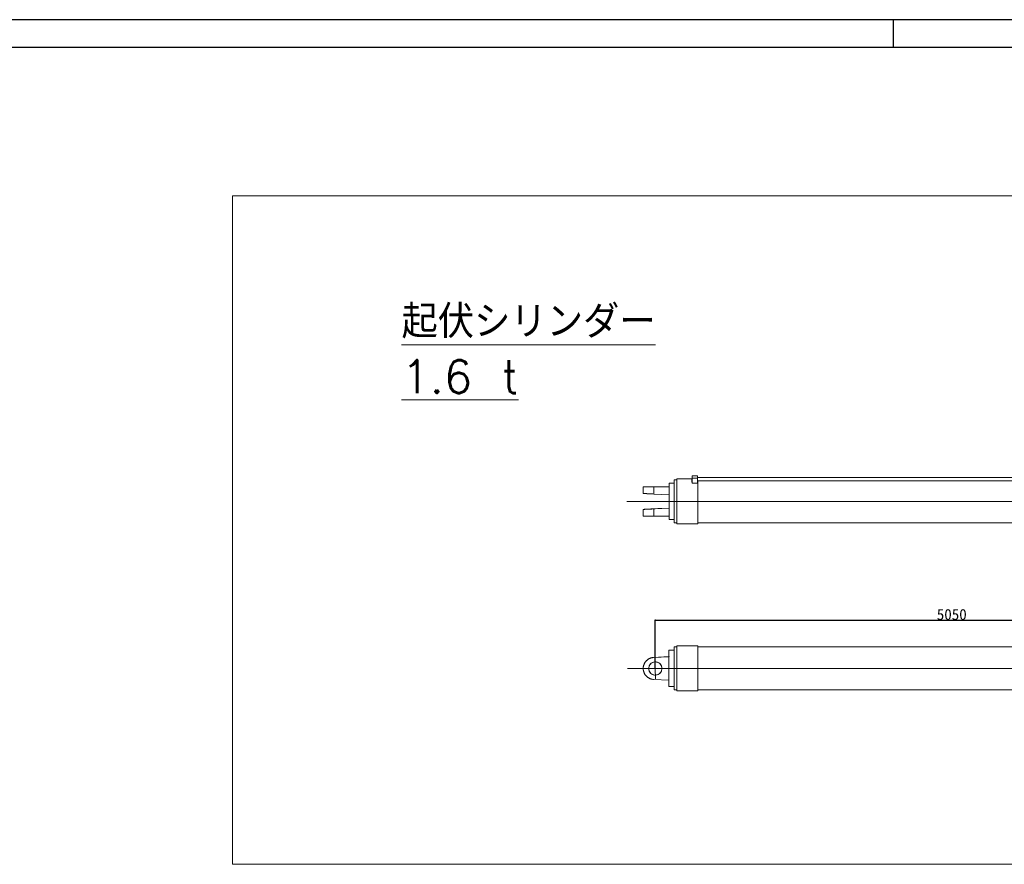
# Model space of a CAD drawing. Extents: x 0 to 59450, y 0 to 42050.
# Tile 296 of 304: x 42009 to 50959, y 34371 to 42050. Entities that reach past the tile are written whole.
import ezdxf

# ---------------------------------------------------------------- set-up
doc = ezdxf.new("R2010")
doc.units = 0
doc.header["$LTSCALE"] = 20
doc.header["$MEASUREMENT"] = 0
doc.layers.get('0').update_dxf_attribs({"linetype": 'CONTINUOUS'})
doc.layers.get('Defpoints').update_dxf_attribs({"linetype": 'CONTINUOUS'})
doc.styles.add('KNJYOKO', font='TXT', dxfattribs={"bigfont": 'BIGFONT'})
doc.dimstyles.new('DXF001', dxfattribs={"dimtxt": 3.1, "dimasz": 2, "dimexe": 2, "dimexo": 0.8, "dimgap": 0.09, "dimtad": 1, "dimdsep": 46, "dimtxsty": 'STANDARD', "dimcen": 0.09, "dimazin": 2, "dimtfac": 0.645161, "dimtdec": 4, "dimtmove": 0, "dimatfit": 3, "dimfxl": 1, "dimtvp": 0.66129, "dimtolj": 1, "dimtzin": 0, "dimarcsym": 0})

# ---------------------------------------------------------------- blocks, each defined once
blk = doc.blocks.new('_OPEN')
at = {"color": 0, "linetype": 'ByBlock', "lineweight": -2}
for p, q in [((-1, 0.166667), (0, 0)), ((0, 0), (-1, -0.166667)), ((0, 0), (-1, 0))]:
    blk.add_line(p, q, dxfattribs=at)
blk = doc.blocks.new('*D35')
at = {"color": 0, "linetype": 'Continuous', "lineweight": -2}
for p, q in [((47787, 36152.5), (47787, 36593.7)), ((47789, 36591.7), (52826.8, 36591.7)), ((52828.8, 36152.5), (52828.8, 36593.7))]:
    blk.add_line(p, q, dxfattribs=at)
at = {"layer": 'Defpoints', "color": 0, "linetype": 'Continuous'}
for p in [(52828.8, 36591.7), (47787, 36151.7), (52828.8, 36151.7)]:
    blk.add_point(p, dxfattribs=at)
at = {"color": 0, "linetype": 'Continuous', "lineweight": -2, "xscale": 2, "yscale": 2, "zscale": 2, "rotation": 180}
blk.add_blockref('_OPEN', (47787, 36591.7), dxfattribs=at)
at = {"color": 0, "linetype": 'Continuous', "lineweight": -2, "xscale": 2, "yscale": 2, "zscale": 2}
blk.add_blockref('_OPEN', (52828.8, 36591.7), dxfattribs=at)
at = {"color": 0, "linetype": 'Continuous', "lineweight": 13, "insert": (50481.8, 36641.7), "char_height": 100, "attachment_point": 5}
blk.add_mtext('\\A1;\\A1;5050', dxfattribs=at)

msp = doc.modelspace()

# ---------------------------------------------------------------- linework, layer by layer
at = {"color": 1, "linetype": 'Continuous'}
for p, q in [((59450, 42050), (0, 42050)), ((49950, 42050), (49950, 41800))]:
    msp.add_line(p, q, dxfattribs=at)
at = {"color": 3, "linetype": 'Continuous'}
msp.add_line((250, 41800), (59200, 41800), dxfattribs=at)
at = {"color": 3, "linetype": 'Continuous', "lineweight": 13}
for p, q in [((56604.336, 40449.362), (43944.536, 40449.362)), ((43944.536, 40449.362), (43944.536, 34370.833)), ((47983.998, 37865.051), (47959.001, 37865.051)), ((47959.001, 37865.051), (47959.001, 37475.051)), ((48120.272, 37875.051), (47983.998, 37875.051)), ((47983.998, 37875.051), (47983.998, 37465.051)), ((48120.136, 37857.59), (48120.486, 37902.551)), ((48120.486, 37902.551), (48170.482, 37902.551)), ((48120.951, 37882.481), (48120.486, 37902.551)), ((48120.601, 37837.52), (48120.951, 37882.481)), ((48120.951, 37882.481), (48170.946, 37882.481)), ((48170.482, 37902.551), (48170.946, 37882.481)), ((51997.718, 37888.053), (48170.562, 37888.054)), ((48170.946, 37882.481), (48170.596, 37837.52)), ((47677.041, 37802.554), (47677.039, 37742.554)), ((47682.659, 37802.621), (47680.822, 37802.609)), ((47684.867, 37802.632), (47682.659, 37802.621)), ((47683.58, 37802.481), (47685.941, 37802.469)), ((47687.462, 37802.644), (47684.867, 37802.632)), ((47685.941, 37802.469), (47688.686, 37802.458)), ((47690.423, 37802.655), (47687.462, 37802.644)), ((47688.686, 37802.458), (47691.796, 37802.447)), ((47693.759, 37802.666), (47690.423, 37802.655)), ((47691.796, 37802.447), (47695.275, 37802.436)), ((47697.44, 37802.676), (47693.759, 37802.666)), ((47695.275, 37802.436), (47699.093, 37802.426)), ((47701.462, 37802.686), (47697.44, 37802.676)), ((47699.093, 37802.426), (47703.243, 37802.416)), ((47705.789, 37802.696), (47701.462, 37802.686)), ((47703.243, 37802.416), (47707.697, 37802.406)), ((47710.407, 37802.705), (47705.789, 37802.696)), ((47707.697, 37802.406), (47712.443, 37802.397)), ((47715.276, 37802.713), (47710.407, 37802.705)), ((47712.443, 37802.397), (47717.408, 37802.389)), ((47720.372, 37802.721), (47715.276, 37802.713)), ((47717.408, 37802.389), (47722.559, 37802.382)), ((47725.653, 37802.727), (47720.372, 37802.721)), ((47722.559, 37802.382), (47727.974, 37802.375)), ((47731.09, 37802.733), (47725.653, 37802.727)), ((47727.974, 37802.375), (47733.665, 37802.369)), ((47736.641, 37802.739), (47731.09, 37802.733)), ((47733.665, 37802.369), (47739.11, 37802.363)), ((47742.273, 37802.743), (47736.641, 37802.739)), ((47739.11, 37802.363), (47744.109, 37802.359)), ((47747.951, 37802.747), (47742.273, 37802.743)), ((47744.109, 37802.359), (47750.528, 37802.355)), ((47753.642, 37802.75), (47747.951, 37802.747)), ((47750.528, 37802.355), (47760.339, 37802.351)), ((47759.308, 37802.752), (47753.642, 37802.75)), ((47764.914, 37802.754), (47759.308, 37802.752)), ((47760.339, 37802.351), (47773.147, 37802.347)), ((47770.468, 37802.755), (47764.914, 37802.754)), ((47910.589, 37802.769), (47770.467, 37802.754)), ((47773.148, 37802.348), (47773.146, 37737.381)), ((47773.148, 37802.348), (47913.468, 37802.333)), ((47910.709, 37802.751), (47910.589, 37802.769)), ((47913.348, 37802.351), (47910.709, 37802.751)), ((47959.001, 37835.051), (47912.025, 37835.051)), ((47912.025, 37835.051), (47912.025, 37505.051)), ((47913.468, 37802.333), (47913.348, 37802.351)), ((47913.466, 37730.017), (47913.467, 37795.254)), ((47913.468, 37802.333), (47913.467, 37795.254)), ((48120.137, 37857.59), (48120.153, 37857.032)), ((48120.153, 37857.032), (48120.17, 37856.467)), ((48120.17, 37856.467), (48120.186, 37855.894)), ((48120.186, 37855.894), (48120.202, 37855.312)), ((48120.202, 37855.312), (48120.218, 37854.723)), ((48120.218, 37854.723), (48120.234, 37854.126)), ((48120.234, 37854.126), (48120.25, 37853.521)), ((48120.25, 37853.521), (48120.266, 37852.908)), ((48120.266, 37852.908), (48120.281, 37852.287)), ((48120.281, 37852.287), (48120.297, 37851.659)), ((48120.297, 37851.659), (48120.313, 37851.022)), ((48120.313, 37851.022), (48120.329, 37850.379)), ((48120.329, 37850.379), (48120.344, 37849.727)), ((48120.344, 37849.727), (48120.36, 37849.068)), ((48120.36, 37849.068), (48120.375, 37848.401)), ((48120.375, 37848.401), (48120.391, 37847.726)), ((48120.391, 37847.726), (48120.406, 37847.045)), ((48120.406, 37847.045), (48120.421, 37846.355)), ((48120.421, 37846.355), (48120.437, 37845.657)), ((48120.437, 37845.657), (48120.452, 37844.955)), ((48120.452, 37844.955), (48120.467, 37844.249)), ((48120.467, 37844.249), (48120.482, 37843.525)), ((48120.482, 37843.525), (48120.498, 37842.774)), ((48120.498, 37842.774), (48120.512, 37842.066)), ((48120.512, 37842.066), (48120.525, 37841.421)), ((48120.525, 37841.421), (48120.542, 37840.578)), ((48120.542, 37840.578), (48120.567, 37839.259)), ((48120.567, 37839.259), (48120.601, 37837.52)), ((48120.601, 37837.52), (48170.596, 37837.52)), ((48170.562, 37858.054), (51997.718, 37858.053)), ((48173.981, 37465.051), (48173.981, 37858.054)), ((47677.048, 37742.552), (47677.148, 37742.542)), ((47679.788, 37742.379), (47680.538, 37742.335)), ((47680.538, 37742.335), (47681.369, 37742.288)), ((47681.369, 37742.288), (47682.273, 37742.237)), ((47682.273, 37742.237), (47683.249, 37742.182)), ((47683.249, 37742.182), (47684.29, 37742.124)), ((47684.29, 37742.124), (47685.396, 37742.062)), ((47685.396, 37742.062), (47686.559, 37741.998)), ((47686.559, 37741.998), (47687.778, 37741.93)), ((47687.778, 37741.93), (47689.047, 37741.861)), ((47689.047, 37741.861), (47690.365, 37741.788)), ((47690.365, 37741.788), (47691.724, 37741.714)), ((47691.724, 37741.714), (47693.118, 37741.638)), ((47693.118, 37741.638), (47694.563, 37741.559)), ((47694.563, 37741.559), (47696.077, 37741.477)), ((47696.077, 37741.477), (47697.665, 37741.391)), ((47697.665, 37741.391), (47699.336, 37741.3)), ((47699.336, 37741.3), (47701.088, 37741.206)), ((47701.088, 37741.206), (47702.923, 37741.107)), ((47702.923, 37741.107), (47704.841, 37741.004)), ((47704.841, 37741.004), (47706.843, 37740.896)), ((47706.843, 37740.896), (47708.928, 37740.784)), ((47708.928, 37740.784), (47711.099, 37740.667)), ((47711.099, 37740.667), (47713.353, 37740.547)), ((47713.353, 37740.547), (47715.691, 37740.422)), ((47715.691, 37740.422), (47718.111, 37740.292)), ((47718.111, 37740.292), (47720.615, 37740.159)), ((47720.615, 37740.159), (47723.197, 37740.021)), ((47723.197, 37740.021), (47725.861, 37739.879)), ((47725.861, 37739.879), (47728.598, 37739.733)), ((47728.598, 37739.733), (47731.411, 37739.584)), ((47731.411, 37739.584), (47734.298, 37739.431)), ((47734.298, 37739.431), (47737.261, 37739.273)), ((47737.261, 37739.273), (47740.274, 37739.114)), ((47740.274, 37739.114), (47743.33, 37738.952)), ((47743.33, 37738.952), (47746.498, 37738.784)), ((47746.498, 37738.784), (47749.801, 37738.61)), ((47749.801, 37738.61), (47752.936, 37738.444)), ((47752.936, 37738.444), (47755.8, 37738.293)), ((47755.8, 37738.293), (47759.553, 37738.095)), ((47759.553, 37738.095), (47765.417, 37737.787)), ((47765.417, 37737.787), (47773.147, 37737.38)), ((47773.146, 37737.381), (47913.466, 37730.017)), ((47526.649, 37670.051), (52958.474, 37670.051)), ((47677.035, 37597.554), (47677.033, 37537.554)), ((47677.035, 37597.555), (47677.034, 37537.554)), ((47677.044, 37597.552), (47677.11, 37597.57)), ((47677.11, 37597.57), (47677.45, 37597.602)), ((47679.115, 37597.608), (47678.552, 37597.586)), ((47681.366, 37597.702), (47680.534, 37597.666)), ((47682.268, 37597.741), (47681.366, 37597.702)), ((47683.244, 37597.785), (47682.268, 37597.741)), ((47684.286, 37597.832), (47683.244, 37597.785)), ((47685.392, 37597.883), (47684.286, 37597.832)), ((47686.555, 37597.937), (47685.392, 37597.883)), ((47685.48, 37598.107), (47687.808, 37598.243)), ((47687.774, 37597.994), (47686.555, 37597.937)), ((47689.043, 37598.053), (47687.774, 37597.994)), ((47687.808, 37598.243), (47690.395, 37598.391)), ((47690.361, 37598.116), (47689.043, 37598.053)), ((47691.72, 37598.181), (47690.361, 37598.116)), ((47690.395, 37598.391), (47693.239, 37598.553)), ((47693.114, 37598.248), (47691.72, 37598.181)), ((47694.559, 37598.318), (47693.114, 37598.248)), ((47693.239, 37598.553), (47696.315, 37598.726)), ((47696.073, 37598.391), (47694.559, 37598.318)), ((47697.661, 37598.468), (47696.073, 37598.391)), ((47696.315, 37598.726), (47699.616, 37598.911)), ((47699.332, 37598.55), (47697.661, 37598.468)), ((47701.084, 37598.636), (47699.332, 37598.55)), ((47699.616, 37598.911), (47703.116, 37599.105)), ((47702.919, 37598.726), (47701.084, 37598.636)), ((47704.837, 37598.821), (47702.919, 37598.726)), ((47703.116, 37599.105), (47706.804, 37599.309)), ((47706.839, 37598.921), (47704.837, 37598.821)), ((47706.804, 37599.309), (47710.651, 37599.52)), ((47708.924, 37599.024), (47706.839, 37598.921)), ((47711.095, 37599.133), (47708.924, 37599.024)), ((47710.651, 37599.52), (47714.642, 37599.738)), ((47713.349, 37599.245), (47711.095, 37599.133)), ((47715.687, 37599.363), (47713.349, 37599.245)), ((47714.642, 37599.738), (47718.755, 37599.962)), ((47718.107, 37599.484), (47715.687, 37599.363)), ((47720.611, 37599.611), (47718.107, 37599.484)), ((47718.755, 37599.962), (47722.977, 37600.191)), ((47723.193, 37599.741), (47720.611, 37599.611)), ((47722.977, 37600.191), (47727.259, 37600.423)), ((47725.856, 37599.876), (47723.193, 37599.741)), ((47728.595, 37600.015), (47725.856, 37599.876)), ((47727.259, 37600.423), (47731.575, 37600.655)), ((47731.409, 37600.158), (47728.595, 37600.015)), ((47734.294, 37600.306), (47731.409, 37600.158)), ((47731.575, 37600.655), (47735.995, 37600.892)), ((47737.25, 37600.457), (47734.294, 37600.306)), ((47735.995, 37600.892), (47740.532, 37601.135)), ((47740.27, 37600.611), (47737.25, 37600.457)), ((47743.353, 37600.77), (47740.27, 37600.611)), ((47740.532, 37601.135), (47744.809, 37601.364)), ((47746.494, 37600.931), (47743.353, 37600.77)), ((47744.809, 37601.364), (47748.686, 37601.57)), ((47749.689, 37601.096), (47746.494, 37600.931)), ((47748.686, 37601.57), (47753.565, 37601.829)), ((47752.932, 37601.263), (47749.689, 37601.096)), ((47756.221, 37601.433), (47752.932, 37601.263)), ((47753.565, 37601.829), (47760.921, 37602.218)), ((47759.549, 37601.606), (47756.221, 37601.433)), ((47762.911, 37601.78), (47759.549, 37601.606)), ((47760.921, 37602.218), (47770.461, 37602.721)), ((47766.301, 37601.957), (47762.911, 37601.78)), ((47769.711, 37602.134), (47766.301, 37601.957)), ((47773.143, 37602.314), (47769.711, 37602.134)), ((47770.462, 37602.721), (47910.584, 37610.085)), ((47773.143, 37602.315), (47773.141, 37537.348)), ((47913.462, 37609.649), (47773.143, 37602.315)), ((47910.584, 37610.085), (47913.462, 37609.649)), ((47913.461, 37544.412), (47913.462, 37609.649)), ((47678.498, 37537.52), (47678.052, 37537.525)), ((47680.415, 37537.502), (47679.682, 37537.508)), ((47681.238, 37537.496), (47680.415, 37537.502)), ((47682.158, 37537.49), (47681.238, 37537.496)), ((47683.173, 37537.484), (47682.158, 37537.49)), ((47684.286, 37537.478), (47683.173, 37537.484)), ((47685.492, 37537.472), (47684.286, 37537.478)), ((47686.797, 37537.466), (47685.492, 37537.472)), ((47688.196, 37537.461), (47686.797, 37537.466)), ((47689.692, 37537.455), (47688.196, 37537.461)), ((47691.28, 37537.449), (47689.692, 37537.455)), ((47692.963, 37537.444), (47691.28, 37537.449)), ((47694.735, 37537.438), (47692.963, 37537.444)), ((47696.598, 37537.433), (47694.735, 37537.438)), ((47698.546, 37537.428), (47696.598, 37537.433)), ((47700.58, 37537.423), (47698.546, 37537.428)), ((47702.694, 37537.418), (47700.58, 37537.423)), ((47704.888, 37537.413), (47702.694, 37537.418)), ((47707.156, 37537.408), (47704.888, 37537.413)), ((47709.497, 37537.404), (47707.156, 37537.408)), ((47711.904, 37537.399), (47709.497, 37537.404)), ((47714.377, 37537.395), (47711.904, 37537.399)), ((47716.908, 37537.391), (47714.377, 37537.395)), ((47719.495, 37537.387), (47716.908, 37537.391)), ((47722.133, 37537.383), (47719.495, 37537.387)), ((47724.818, 37537.38), (47722.133, 37537.383)), ((47727.544, 37537.377), (47724.818, 37537.38)), ((47730.307, 37537.373), (47727.544, 37537.377)), ((47733.103, 37537.37), (47730.307, 37537.373)), ((47735.927, 37537.368), (47733.103, 37537.37)), ((47738.774, 37537.365), (47735.927, 37537.368)), ((47741.639, 37537.363), (47738.774, 37537.365)), ((47744.518, 37537.361), (47741.639, 37537.363)), ((47747.406, 37537.359), (47744.518, 37537.361)), ((47750.299, 37537.357), (47747.406, 37537.359)), ((47753.193, 37537.355), (47750.299, 37537.357)), ((47756.084, 37537.354), (47753.193, 37537.355)), ((47758.967, 37537.353), (47756.084, 37537.354)), ((47761.839, 37537.352), (47758.967, 37537.353)), ((47764.695, 37537.351), (47761.839, 37537.352)), ((47767.533, 37537.35), (47764.695, 37537.351)), ((47770.348, 37537.35), (47767.533, 37537.35)), ((47773.141, 37537.349), (47770.348, 37537.35)), ((47913.46, 37537.333), (47773.141, 37537.348)), ((47912.025, 37505.051), (47959, 37505.051)), ((47913.461, 37544.412), (47913.46, 37537.333)), ((47959.001, 37475.051), (47983.998, 37475.051)), ((47983.998, 37465.051), (48173.981, 37465.051)), ((48174.809, 37474.551), (52692.709, 37474.549)), ((47983.249, 36346.667), (47958.25, 36346.667)), ((47958.25, 36346.667), (47958.25, 35956.667)), ((48173.246, 36356.667), (47983.249, 36356.667)), ((47983.249, 36356.667), (47983.249, 35946.667)), ((48173.246, 36356.667), (48173.246, 35946.667)), ((52743.838, 36347.167), (48173.599, 36347.167)), ((47771.8, 36251.27), (47766.24, 36250.827)), ((47770.281, 36251.79), (47910.513, 36259.139)), ((47770.281, 36251.79), (47770.653, 36251.662)), ((47770.653, 36251.662), (47910.927, 36258.997)), ((47912.031, 36258.62), (47771.799, 36251.271)), ((47910.513, 36259.139), (47910.553, 36259.125)), ((47910.927, 36258.997), (47910.553, 36259.125)), ((47910.927, 36258.997), (47910.927, 36258.725)), ((47958.25, 36316.667), (47911.27, 36316.667)), ((47911.27, 36316.667), (47911.27, 35986.667)), ((47911.99, 36258.634), (47911.616, 36258.761)), ((47911.99, 36258.634), (47912.031, 36258.62)), ((47747.214, 36246.913), (47747.958, 36247.178)), ((47787.031, 36151.408), (47785.754, 36246.549)), ((47533.599, 36151.667), (53082.2, 36151.667)), ((47787.031, 36151.408), (47788.309, 36056.266)), ((47771.797, 36051.545), (47912.028, 36044.196)), ((47911.27, 35986.667), (47958.25, 35986.667)), ((47958.25, 35956.667), (47983.249, 35956.667)), ((47983.249, 35946.667), (48173.246, 35946.667)), ((48173.599, 35956.167), (52743.832, 35956.167)), ((43944.536, 34370.833), (56604.336, 34370.833))]:
    msp.add_line(p, q, dxfattribs=at)
msp.add_circle((47787.031, 36151.408), 60.15, dxfattribs=at)
for centre, radius, start, end in [((47677.582, 37799.055), 3.536, 97.3427575, 98.6611565), ((47677.166, 37802.574), 0.119, 191.1289388, 343.2320122), ((47678.891, 37747.691), 54.899, 91.4142182, 91.8379787), ((47677.71, 37809.877), 7.35, 266.6418381, 270.9915815), ((47681.256, 37591.693), 210.914, 90.8110237, 91.0106556), ((47679.258, 37876.851), 74.336, 268.9045567, 269.5897119), ((47684.51, 37272.398), 530.224, 90.5557222, 90.6742364), ((47681.69, 38051.204), 248.705, 269.3172141, 269.6056012), ((47688.851, 36722.568), 1080.071, 90.4259086, 90.5030958), ((47685.199, 38405.68), 603.198, 269.5040629, 269.6570393), ((47689.549, 38982.996), 1180.53, 269.6136229, 269.7102976), ((47677.05, 37742.602), 0.0498, 264.8627036, 266.0164864), ((47677.059, 37742.7), 0.148, 265.371824, 265.8756547), ((47677.561, 37746.748), 4.226, 264.3947675, 267.0926737), ((47679.238, 37768.609), 26.15, 265.8513753, 266.5136418), ((47682.964, 37823.542), 81.209, 266.2464281, 266.5272696), ((47689.367, 37924.254), 182.124, 266.435882, 266.5911828), ((47699.071, 38082.508), 340.675, 266.5445557, 266.6424113), ((47712.293, 38304.038), 562.599, 266.6195198, 266.687787), ((47676.782, 37641.299), 43.748, 270.3426274, 270.9877406), ((47679.108, 37579.768), 17.91, 93.3063589, 95.3108155), ((47676.586, 37651.422), 53.873, 271.0099933, 271.5470767), ((47671.745, 37793.005), 195.537, 271.8451576, 271.9949171), ((47684.556, 37509.4), 88.486, 93.6140566, 94.2001666), ((47694.764, 37361.673), 236.565, 93.5353532, 93.8261466), ((47659.06, 38102.335), 505.125, 272.2753353, 272.3507776), ((47657.176, 38154.373), 557.196, 272.3248956, 272.4025759), ((47712.053, 37095.379), 503.418, 93.4615014, 93.6303882), ((47737.261, 36690.213), 909.368, 93.3936198, 93.5055605), ((47772.447, 36109.123), 1491.522, 93.3427077, 93.4215454), ((47678.163, 37560.186), 22.66, 267.1413735, 267.8974193), ((47678.585, 37574.576), 37.056, 268.0625442, 268.5891761), ((47680.44, 37686.886), 149.38, 268.9383536, 269.0840765), ((47683.195, 37957.398), 419.905, 269.3591041, 269.4334562), ((47684.291, 38053.05), 515.563, 269.4167282, 269.4877979), ((47775.056, 36169.978), 81.819, 104.3394578, 104.8971245), ((47775.015, 36170.062), 81.727, 103.7675068, 104.3262615), ((47777.426, 36149.935), 101.516, 99.5274787, 102.7962453), ((47775.02, 36170.091), 81.701, 103.2160764, 103.7754236), ((47774.994, 36170.095), 81.691, 102.6393192, 103.1992888), ((47774.988, 36170.18), 81.607, 102.0875467, 102.6485355), ((47774.928, 36170.349), 81.429, 101.508244, 102.0710465), ((47774.978, 36170.186), 81.598, 100.9576607, 101.5195533), ((47775.043, 36169.733), 82.055, 100.3833821, 100.9424851), ((47774.93, 36170.352), 81.426, 99.8191109, 100.3835279), ((47776.304, 36157.257), 94.11, 96.1385609, 99.5912903), ((47774.648, 36171.837), 79.915, 99.2251057, 99.8016495), ((47775.028, 36169.825), 81.962, 98.7012485, 99.2615571), ((47775.822, 36164.551), 87.295, 98.1690511, 98.6923712), ((47774.726, 36171.402), 80.358, 97.5115889, 98.0898425), ((47773.205, 36182.702), 68.956, 96.7961605, 97.4864242), ((47775.552, 36166.362), 85.46, 96.5387918, 97.0620193), ((47791.808, 36025.663), 227.094, 96.3930645, 96.5711896), ((47773.52, 36181.357), 70.338, 94.9701957, 95.709831), ((47772.942, 36188.622), 63.05, 93.7461074, 95.0188883), ((47781.392, 36082.599), 169.405, 93.6342788, 94.2550851), ((47775.546, 36151.447), 98.513, 173.4812399, 176.7851542), ((47775.601, 36151.695), 98.54, 170.2591354, 173.6284212), ((47775.784, 36151.603), 98.736, 166.8017622, 170.2244969), ((47776.446, 36151.619), 99.377, 163.4438958, 166.8976052), ((47776.209, 36151.608), 99.153, 159.8856768, 163.3991065), ((47776.628, 36151.642), 99.535, 156.4430311, 159.9867818), ((47776.605, 36151.536), 99.555, 152.7993641, 156.3819213), ((47776.997, 36151.501), 99.92, 149.2833442, 152.8841901), ((47776.995, 36151.35), 99.996, 145.5843665, 149.2084637), ((47777.287, 36151.307), 100.262, 142.0258199, 145.6582932), ((47777.331, 36151.066), 100.445, 138.2958341, 141.9329593), ((47777.538, 36151.026), 100.626, 134.7227633, 138.3569683), ((47777.606, 36150.685), 100.916, 130.9943102, 134.6142707), ((47777.708, 36150.691), 100.979, 127.4332061, 131.0401495), ((47777.739, 36150.303), 101.305, 123.7367542, 127.3135337), ((47777.804, 36150.3), 101.344, 120.2156596, 123.7665896), ((47777.904, 36149.648), 101.959, 116.5822711, 120.0795416), ((47777.777, 36149.967), 101.616, 113.1269288, 116.5988624), ((47777.53, 36149.985), 101.503, 109.5716798, 113.0024465), ((47777.75, 36149.363), 102.162, 106.209903, 109.5713277), ((47775.159, 36169.739), 82.078, 108.8015446, 109.3536753), ((47775.249, 36169.423), 82.406, 108.2401144, 108.7904848), ((47778.228, 36146.351), 105.189, 102.7899185, 106.0021737), ((47775.283, 36169.353), 82.483, 107.6968002, 108.2471243), ((47775.184, 36169.583), 82.234, 107.1270483, 107.6795553), ((47775.157, 36169.711), 82.103, 106.5815036, 107.1353101), ((47775.114, 36169.782), 82.023, 106.012104, 106.5669267), ((47775.109, 36169.829), 81.977, 105.4624023, 106.018042), ((47775.062, 36169.928), 81.868, 104.8923516, 105.4491562), ((47777.368, 36151.391), 100.335, 176.811407, 179.9901545), ((47775.86, 36151.38), 98.828, 179.9841773, 183.2114542), ((47777.876, 36151.566), 100.85, 183.252515, 186.4797963), ((47781.451, 36151.945), 104.445, 186.4649683, 189.6436766), ((47779.27, 36151.918), 102.291, 189.8334428, 193.1372179), ((47778.854, 36151.831), 101.866, 193.1429833, 196.5122731), ((47778.69, 36152.029), 101.766, 196.645419, 200.068537), ((47779.04, 36152.136), 102.131, 200.0570361, 203.5106296), ((47778.411, 36152.132), 101.553, 203.650219, 207.1621924), ((47778.396, 36152.086), 101.519, 207.1432792, 210.6874277), ((47777.851, 36152.021), 101.017, 210.8134246, 214.4011903), ((47778.027, 36152.038), 101.172, 214.3528972, 217.9523261), ((47777.993, 36152.259), 101.281, 218.0626435, 221.6685301), ((47777.469, 36151.766), 100.562, 221.657255, 225.2949787), ((47776.153, 36150.705), 98.882, 225.4045258, 229.1041587), ((47777.538, 36151.756), 100.584, 228.8995408, 232.5152285), ((47780.474, 36155.746), 105.537, 232.5684602, 235.9805419), ((47776.075, 36150.354), 98.609, 236.3464789, 240.0193526), ((47769.938, 36140.104), 86.664, 240.1478016, 244.3708483), ((47779.262, 36153.576), 102.876, 242.9337364, 246.2700865), ((47822.751, 36250.734), 209.321, 246.0749415, 247.5550866), ((47771.297, 36140.528), 87.99, 251.1257453, 255.4739349), ((47769.227, 36131.47), 78.703, 255.2787086, 262.5429811), ((47794.322, 36248.301), 198.041, 259.7297529, 263.4690059)]:
    msp.add_arc(centre, radius, start, end, dxfattribs=at)
for centre, major_axis, ratio in [((47787.04, 37802.551), (60.15, -0.002), 0.00203515), ((47787.034, 37603.316), (60.15, 3.15), 0.00273112), ((47787.031, 36151.408), (19.46, 56.915), 0.99998168)]:
    msp.add_ellipse(centre, major_axis=major_axis, ratio=ratio, dxfattribs=at)

# ---------------------------------------------------------------- texts
at = {"color": 3, "linetype": 'Continuous', "lineweight": 13, "insert": (45479.758, 39454.931), "char_height": 300, "attachment_point": 1, "style": 'KNJYOKO'}
msp.add_mtext('{\\L起伏シリンダー}\\P{\\L1.6 t}', dxfattribs=at)

# ---------------------------------------------------------------- dimensions: what is measured, and where the dimension line sits
at = {"linetype": 'Continuous', "lineweight": 13}
dim = msp.add_linear_dim(base=(52828.835, 36591.654), p1=(47787.028, 36151.667), p2=(52828.835, 36151.667), text='\\A1;5050', dimstyle='DXF001', override={"dimtxt": 100, "dimasz": 2, "dimblk1": 'OPEN', "dimblk2": 'OPEN', "dimsah": 1}, dxfattribs=at)
dim.commit()
dim.dimension.update_dxf_attribs({"geometry": '*D35', "text_midpoint": (50481.831, 36591.654), "dimtype": 160})

doc.saveas('drawing.dxf')
